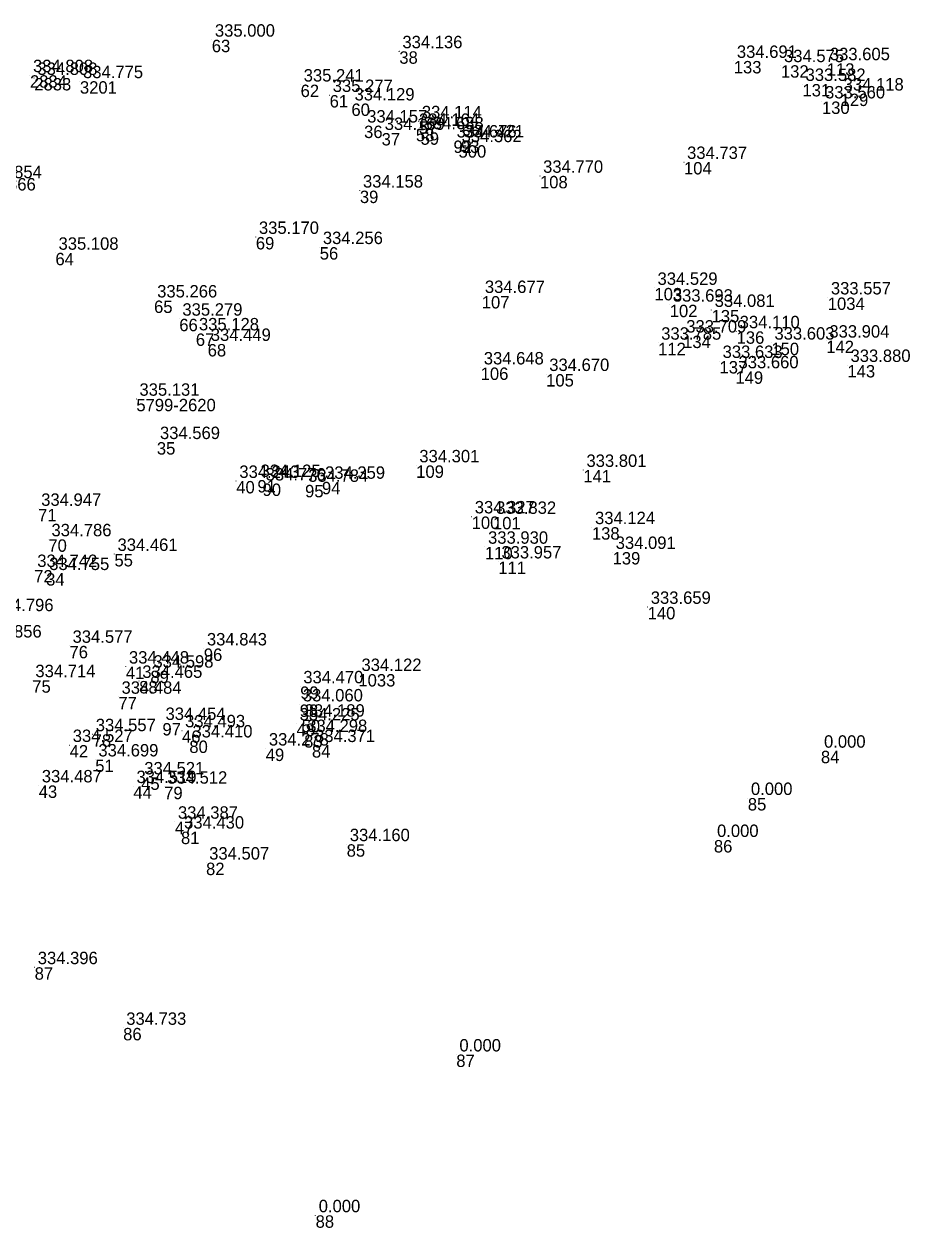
# Model space of a CAD drawing. Extents: x -829398 to -819400, y -1074439 to -1067977.
# Drawn here: x -819879.8 to -819794.2, y -1073218.9 to -1073102.5 of the extents above; entities that cross this region are included whole.
import ezdxf

# ---------------------------------------------------------------- set-up
doc = ezdxf.new("R2010")
doc.units = 0
for name, color, linetype in [('Vrstva 60', 7, 'Continuous'), ('Vrstva 61', 7, 'Continuous'), ('Čísla bodů_doměření_2012', 7, 'Continuous')]:
    doc.layers.add(name, color=color, linetype=linetype)

# ---------------------------------------------------------------- blocks, each defined once
blk = doc.blocks.new('BOD')
at = {"layer": 'Čísla bodů_doměření_2012'}
for p, q in [((-0.15, 0), (0.15, 0)), ((0, -0.15), (0, 0.15))]:
    blk.add_line(p, q, dxfattribs=at)

msp = doc.modelspace()

# ---------------------------------------------------------------- block references
at = {"layer": 'Vrstva 60', "xscale": 0.010000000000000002, "yscale": 0.010000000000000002}
for p in [(-819861.694, -1073103.992), (-819861.694, -1073103.992), (-819843.572, -1073105.109), (-819843.572, -1073105.109), (-819811.25, -1073106.043), (-819811.25, -1073106.043), (-819806.695, -1073106.455), (-819806.695, -1073106.455), (-819802.263, -1073106.269), (-819802.263, -1073106.269), (-819879.268, -1073107.422), (-819878.849, -1073107.69), (-819874.438, -1073108.003), (-819853.113, -1073108.331), (-819853.113, -1073108.331), (-819804.612, -1073108.272), (-819804.612, -1073108.272), (-819850.305, -1073109.338), (-819850.305, -1073109.338), (-819800.929, -1073109.201), (-819800.929, -1073109.201), (-819848.202, -1073110.158), (-819848.202, -1073110.158), (-819802.73, -1073109.963), (-819802.73, -1073109.963), (-819846.977, -1073112.296), (-819846.977, -1073112.296), (-819845.284, -1073113.012), (-819845.284, -1073113.012), (-819841.975, -1073112.615), (-819841.975, -1073112.615), (-819841.692, -1073111.881), (-819841.692, -1073111.881), (-819841.519, -1073112.947), (-819841.519, -1073112.947), (-819838.339, -1073113.741), (-819838.339, -1073113.741), (-819837.621, -1073113.728), (-819837.621, -1073113.728), (-819837.851, -1073114.192), (-819837.851, -1073114.192), (-819816.062, -1073115.816), (-819816.062, -1073115.816), (-819829.978, -1073117.157), (-819829.978, -1073117.157), (-819847.386, -1073118.584), (-819847.386, -1073118.584), (-819857.439, -1073123.066), (-819857.439, -1073123.066), (-819876.807, -1073124.599), (-819876.807, -1073124.599), (-819851.262, -1073124.049), (-819851.262, -1073124.049), (-819818.917, -1073127.994), (-819818.917, -1073127.994), (-819867.274, -1073129.212), (-819867.274, -1073129.212), (-819835.604, -1073128.779), (-819835.604, -1073128.779), (-819802.166, -1073128.92), (-819802.166, -1073128.92), (-819817.438, -1073129.618), (-819817.438, -1073129.618), (-819813.396, -1073130.125), (-819813.396, -1073130.125), (-819864.836, -1073130.975), (-819864.836, -1073130.975), (-819863.237, -1073132.395), (-819863.237, -1073132.395), (-819816.141, -1073132.606), (-819816.141, -1073132.606), (-819810.978, -1073132.189), (-819810.978, -1073132.189), (-819862.093, -1073133.417), (-819862.093, -1073133.417), (-819818.562, -1073133.297), (-819818.562, -1073133.297), (-819807.619, -1073133.289), (-819807.619, -1073133.289), (-819802.312, -1073133.095), (-819802.312, -1073133.095), (-819812.628, -1073135.064), (-819812.628, -1073135.064), (-819835.709, -1073135.689), (-819835.709, -1073135.689), (-819811.089, -1073136.065), (-819811.089, -1073136.065), (-819800.267, -1073135.448), (-819800.267, -1073135.448), (-819829.382, -1073136.325), (-819829.382, -1073136.325), (-819868.987, -1073138.718), (-819868.987, -1073138.718), (-819867.004, -1073142.907), (-819867.004, -1073142.907), (-819841.939, -1073145.158), (-819841.939, -1073145.158), (-819825.787, -1073145.599), (-819825.787, -1073145.599), (-819859.332, -1073146.662), (-819859.332, -1073146.662), (-819857.283, -1073146.573), (-819857.283, -1073146.573), (-819851.052, -1073146.748), (-819851.052, -1073146.748), (-819856.789, -1073146.912), (-819856.789, -1073146.912), (-819852.68, -1073147.042), (-819852.68, -1073147.042), (-819878.482, -1073149.365), (-819878.482, -1073149.365), (-819836.581, -1073150.096), (-819836.581, -1073150.096), (-819834.517, -1073150.14), (-819834.517, -1073150.14), (-819824.96, -1073151.133), (-819824.96, -1073151.133), (-819877.488, -1073152.308), (-819877.488, -1073152.308), (-819871.104, -1073153.724), (-819871.104, -1073153.724), (-819835.296, -1073153.03), (-819835.296, -1073153.03), (-819822.961, -1073153.536), (-819822.961, -1073153.536), (-819834.008, -1073154.453), (-819834.008, -1073154.453), (-819878.862, -1073155.278), (-819878.862, -1073155.278), (-819877.705, -1073155.576), (-819877.705, -1073155.576), (-819819.572, -1073158.843), (-819819.572, -1073158.843), (-819875.45, -1073162.61), (-819875.45, -1073162.61), (-819862.467, -1073162.863), (-819862.467, -1073162.863), (-819870.001, -1073164.619), (-819870.001, -1073164.619), (-819867.631, -1073165.012), (-819867.631, -1073165.012), (-819847.528, -1073165.337), (-819847.528, -1073165.337), (-819879.044, -1073165.936), (-819879.044, -1073165.936), (-819868.711, -1073166.004), (-819868.711, -1073166.004), (-819853.151, -1073166.529), (-819853.151, -1073166.529), (-819870.718, -1073167.539), (-819870.718, -1073167.539), (-819853.195, -1073168.278), (-819853.195, -1073168.278), (-819853.015, -1073169.754), (-819853.015, -1073169.754), (-819873.208, -1073171.158), (-819873.208, -1073171.158), (-819866.466, -1073170.071), (-819866.466, -1073170.071), (-819864.574, -1073170.781), (-819864.574, -1073170.781), (-819853.51, -1073170.118), (-819853.51, -1073170.118), (-819875.432, -1073172.203), (-819875.432, -1073172.203), (-819863.864, -1073171.765), (-819863.864, -1073171.765), (-819852.772, -1073171.237), (-819852.772, -1073171.237), (-819852.016, -1073172.209), (-819852.016, -1073172.209), (-819856.48, -1073172.544), (-819856.48, -1073172.544), (-819802.829, -1073172.756), (-819872.956, -1073173.601), (-819872.956, -1073173.601), (-819868.521, -1073175.337), (-819868.521, -1073175.337), (-819878.423, -1073176.109), (-819878.423, -1073176.109), (-819869.273, -1073176.176), (-819869.273, -1073176.176), (-819866.298, -1073176.236), (-819866.298, -1073176.236), (-819809.892, -1073177.328), (-819865.268, -1073179.622), (-819865.268, -1073179.622), (-819864.672, -1073180.579), (-819864.672, -1073180.579), (-819813.169, -1073181.391), (-819848.659, -1073181.794), (-819848.659, -1073181.794), (-819862.247, -1073183.572), (-819862.247, -1073183.572), (-819878.814, -1073193.69), (-819878.814, -1073193.69), (-819870.262, -1073199.556), (-819870.262, -1073199.556), (-819838.066, -1073202.132), (-819851.662, -1073217.681)]:
    msp.add_blockref('BOD', p, dxfattribs=at)

# ---------------------------------------------------------------- texts
at = {"layer": 'Vrstva 60'}
for s, p in [('63', (-819861.694, -1073105.192)), ('38', (-819843.572, -1073106.309)), ('133', (-819811.25, -1073107.243)), ('132', (-819806.695, -1073107.655)), ('113', (-819802.263, -1073107.469)), ('2834', (-819879.268, -1073108.622)), ('2833', (-819878.849, -1073108.89)), ('3201', (-819874.438, -1073109.203)), ('62', (-819853.113, -1073109.531)), ('131', (-819804.612, -1073109.472)), ('61', (-819850.305, -1073110.538)), ('129', (-819800.929, -1073110.401)), ('60', (-819848.202, -1073111.358)), ('130', (-819802.73, -1073111.163)), ('36', (-819846.977, -1073113.496)), ('37', (-819845.284, -1073114.212)), ('58', (-819841.975, -1073113.815)), ('57', (-819841.692, -1073113.081)), ('59', (-819841.519, -1073114.147)), ('92', (-819838.339, -1073114.941)), ('500', (-819837.851, -1073115.392)), ('93', (-819837.621, -1073114.928)), ('104', (-819816.062, -1073117.016)), ('108', (-819829.978, -1073118.357)), ('39', (-819847.386, -1073119.784)), ('69', (-819857.439, -1073124.266)), ('64', (-819876.807, -1073125.799)), ('56', (-819851.262, -1073125.249)), ('103', (-819818.917, -1073129.194)), ('65', (-819867.274, -1073130.412)), ('107', (-819835.604, -1073129.979)), ('1034', (-819802.166, -1073130.12)), ('102', (-819817.438, -1073130.818)), ('135', (-819813.396, -1073131.325)), ('66', (-819864.836, -1073132.175)), ('67', (-819863.237, -1073133.595)), ('134', (-819816.141, -1073133.806)), ('136', (-819810.978, -1073133.389)), ('68', (-819862.093, -1073134.617)), ('112', (-819818.562, -1073134.497)), ('150', (-819807.619, -1073134.489)), ('142', (-819802.312, -1073134.295)), ('137', (-819812.628, -1073136.264)), ('106', (-819835.709, -1073136.889)), ('149', (-819811.089, -1073137.265)), ('143', (-819800.267, -1073136.648)), ('105', (-819829.382, -1073137.525)), ('5799-2620', (-819868.987, -1073139.918)), ('35', (-819867.004, -1073144.107)), ('109', (-819841.939, -1073146.358)), ('141', (-819825.787, -1073146.799)), ('40', (-819859.332, -1073147.862)), ('91', (-819857.283, -1073147.773)), ('94', (-819851.052, -1073147.948)), ('90', (-819856.789, -1073148.112)), ('95', (-819852.68, -1073148.242)), ('71', (-819878.482, -1073150.565)), ('100', (-819836.581, -1073151.296)), ('101', (-819834.517, -1073151.34)), ('138', (-819824.96, -1073152.333)), ('70', (-819877.488, -1073153.508)), ('55', (-819871.104, -1073154.924)), ('110', (-819835.296, -1073154.23)), ('139', (-819822.961, -1073154.736)), ('111', (-819834.008, -1073155.653)), ('72', (-819878.862, -1073156.478)), ('34', (-819877.705, -1073156.776)), ('140', (-819819.572, -1073160.043)), ('76', (-819875.45, -1073163.81)), ('96', (-819862.467, -1073164.063)), ('41', (-819870.001, -1073165.819)), ('89', (-819867.631, -1073166.212)), ('1033', (-819847.528, -1073166.537)), ('75', (-819879.044, -1073167.136)), ('88', (-819868.711, -1073167.204)), ('99', (-819853.151, -1073167.729)), ('77', (-819870.718, -1073168.739)), ('98', (-819853.195, -1073169.478)), ('97', (-819866.466, -1073171.271)), ('50', (-819853.015, -1073170.954)), ('78', (-819873.208, -1073172.358)), ('46', (-819864.574, -1073171.981)), ('48', (-819853.51, -1073171.318)), ('83', (-819852.772, -1073172.437)), ('42', (-819875.432, -1073173.403)), ('80', (-819863.864, -1073172.965)), ('84', (-819852.016, -1073173.409)), ('49', (-819856.48, -1073173.744)), ('84', (-819802.829, -1073173.956)), ('51', (-819872.956, -1073174.801)), ('45', (-819868.521, -1073176.537)), ('43', (-819878.423, -1073177.309)), ('44', (-819869.273, -1073177.376)), ('79', (-819866.298, -1073177.436)), ('85', (-819809.892, -1073178.528)), ('47', (-819865.268, -1073180.822)), ('81', (-819864.672, -1073181.779)), ('86', (-819813.169, -1073182.591)), ('85', (-819848.659, -1073182.994)), ('82', (-819862.247, -1073184.772)), ('87', (-819878.814, -1073194.89)), ('86', (-819870.262, -1073200.756)), ('87', (-819838.066, -1073203.332)), ('88', (-819851.662, -1073218.881))]:
    msp.add_text(s, height=1.2, dxfattribs=at).set_placement(p)
at = {"layer": 'Vrstva 61'}
for s, p in [('335.000', (-819861.394, -1073103.692)), ('334.136', (-819843.272, -1073104.809)), ('334.691', (-819810.95, -1073105.743)), ('333.605', (-819801.963, -1073105.969)), ('334.808', (-819878.968, -1073107.122)), ('334.575', (-819806.395, -1073106.155)), ('334.808', (-819878.549, -1073107.39)), ('334.775', (-819874.138, -1073107.703)), ('335.241', (-819852.813, -1073108.031)), ('333.582', (-819804.312, -1073107.972)), ('335.277', (-819850.005, -1073109.038)), ('334.118', (-819800.629, -1073108.901)), ('334.129', (-819847.902, -1073109.858)), ('333.560', (-819802.43, -1073109.663)), ('334.114', (-819841.392, -1073111.581)), ('334.157', (-819846.677, -1073111.996)), ('334.169', (-819844.984, -1073112.712)), ('334.164', (-819841.675, -1073112.315)), ('334.688', (-819841.219, -1073112.647)), ('334.676', (-819838.039, -1073113.441)), ('334.362', (-819837.551, -1073113.892)), ('334.421', (-819837.321, -1073113.428)), ('334.737', (-819815.762, -1073115.516)), ('334.854', (-819883.921, -1073117.377)), ('334.770', (-819829.678, -1073116.857)), ('334.866', (-819884.508, -1073118.566)), ('334.158', (-819847.086, -1073118.284)), ('335.170', (-819857.139, -1073122.766)), ('335.108', (-819876.507, -1073124.299)), ('334.256', (-819850.962, -1073123.749)), ('334.529', (-819818.617, -1073127.694)), ('335.266', (-819866.974, -1073128.912)), ('334.677', (-819835.304, -1073128.479)), ('333.693', (-819817.138, -1073129.318)), ('333.557', (-819801.866, -1073128.62)), ('334.081', (-819813.096, -1073129.825)), ('335.279', (-819864.536, -1073130.675)), ('335.128', (-819862.937, -1073132.095)), ('333.709', (-819815.841, -1073132.306)), ('334.110', (-819810.678, -1073131.889)), ('333.904', (-819802.012, -1073132.795)), ('334.449', (-819861.793, -1073133.117)), ('333.785', (-819818.262, -1073132.997)), ('333.603', (-819807.319, -1073132.989)), ('333.633', (-819812.328, -1073134.764)), ('333.880', (-819799.967, -1073135.148)), ('334.648', (-819835.409, -1073135.389)), ('334.670', (-819829.082, -1073136.025)), ('333.660', (-819810.789, -1073135.765)), ('335.131', (-819868.687, -1073138.418)), ('334.569', (-819866.704, -1073142.607)), ('334.301', (-819841.639, -1073144.858)), ('333.801', (-819825.487, -1073145.299)), ('334.243', (-819859.032, -1073146.362)), ('334.125', (-819856.983, -1073146.273)), ('334.776', (-819856.489, -1073146.612)), ('334.784', (-819852.38, -1073146.742)), ('334.359', (-819850.752, -1073146.448)), ('334.947', (-819878.182, -1073149.065)), ('334.327', (-819836.281, -1073149.796)), ('333.832', (-819834.217, -1073149.84)), ('334.124', (-819824.66, -1073150.833)), ('334.786', (-819877.188, -1073152.008)), ('334.461', (-819870.804, -1073153.424)), ('333.930', (-819834.996, -1073152.73)), ('334.091', (-819822.661, -1073153.236)), ('334.742', (-819878.562, -1073154.978)), ('333.957', (-819833.708, -1073154.153)), ('334.755', (-819877.405, -1073155.276)), ('334.796', (-819882.789, -1073159.251)), ('333.659', (-819819.272, -1073158.543)), ('334.856', (-819883.933, -1073161.8)), ('334.577', (-819875.15, -1073162.31)), ('334.843', (-819862.167, -1073162.563)), ('334.448', (-819869.701, -1073164.319)), ('334.598', (-819867.331, -1073164.712)), ('334.122', (-819847.228, -1073165.037)), ('334.714', (-819878.744, -1073165.636)), ('334.465', (-819868.411, -1073165.704)), ('334.470', (-819852.851, -1073166.229)), ('334.484', (-819870.418, -1073167.239)), ('334.060', (-819852.895, -1073167.978)), ('334.454', (-819866.166, -1073169.771)), ('334.225', (-819853.21, -1073169.818)), ('334.189', (-819852.715, -1073169.454)), ('334.557', (-819872.908, -1073170.858)), ('334.493', (-819864.274, -1073170.481)), ('334.298', (-819852.472, -1073170.937)), ('334.527', (-819875.132, -1073171.903)), ('334.410', (-819863.564, -1073171.465)), ('334.278', (-819856.18, -1073172.244)), ('334.371', (-819851.716, -1073171.909)), ('334.699', (-819872.656, -1073173.301)), ('0.000', (-819802.529, -1073172.456)), ('334.487', (-819878.123, -1073175.809)), ('334.519', (-819868.973, -1073175.876)), ('334.521', (-819868.221, -1073175.037)), ('334.512', (-819865.998, -1073175.936)), ('0.000', (-819809.592, -1073177.028)), ('334.387', (-819864.968, -1073179.322)), ('334.430', (-819864.372, -1073180.279)), ('334.160', (-819848.359, -1073181.494)), ('0.000', (-819812.869, -1073181.091)), ('334.507', (-819861.947, -1073183.272)), ('334.396', (-819878.514, -1073193.39)), ('334.733', (-819869.962, -1073199.256)), ('0.000', (-819837.766, -1073201.832)), ('0.000', (-819851.362, -1073217.381))]:
    msp.add_text(s, height=1.2, dxfattribs=at).set_placement(p)

doc.saveas('drawing.dxf')
